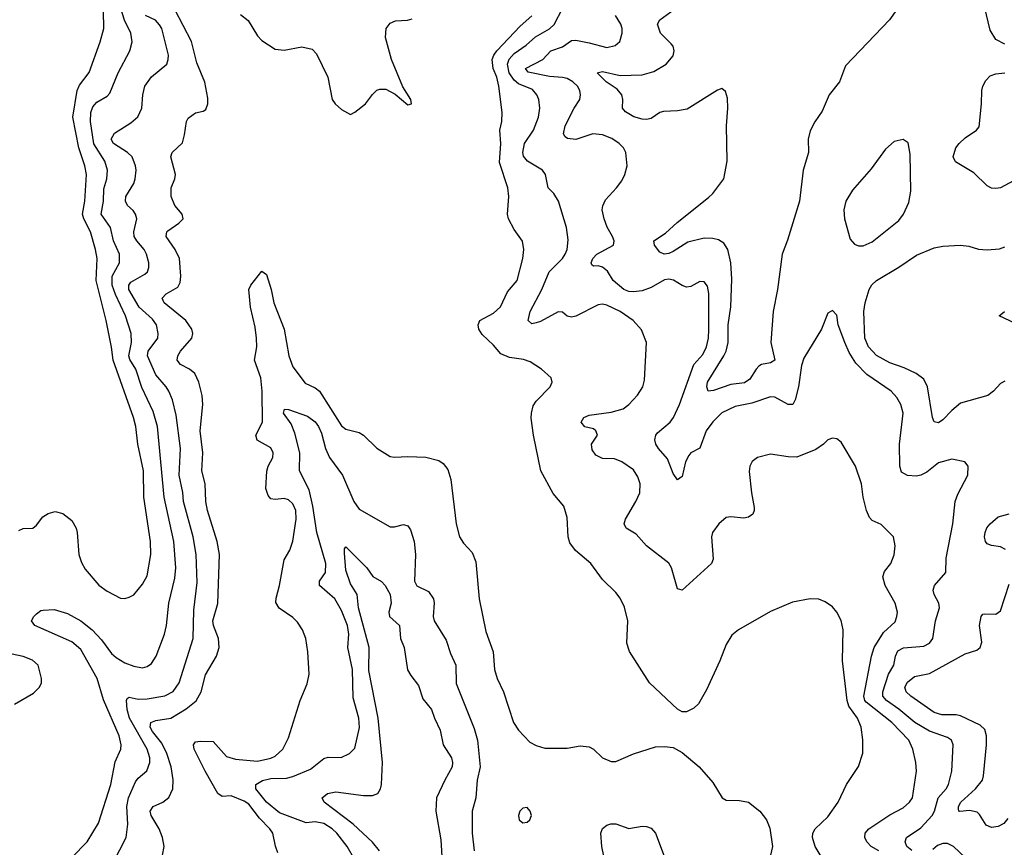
# Model space of a CAD drawing. Header units: inches. Extents: x 1694797 to 1849917, y 907313 to 1017959.
# Tile 402 of 656: x 1741074 to 1745528, y 984966 to 988711. Entities that reach past the tile are written whole.
import ezdxf

# ---------------------------------------------------------------- set-up
doc = ezdxf.new("R2010")
doc.units = ezdxf.units.IN
doc.header["$MEASUREMENT"] = 0
doc.layers.add('B7948', color=7, linetype='Continuous')

msp = doc.modelspace()

# ---------------------------------------------------------------- linework, layer by layer
at = {"layer": 'B7948', "color": 5}
for points, elevation in [([(1741070, 986399.5), (1741090, 986408.5), (1741133.2, 986410), (1741150, 986424), (1741178.7, 986461.3), (1741203.3, 986476.7), (1741234.5, 986485.5), (1741270, 986476.5), (1741310, 986444.4), (1741329.4, 986410), (1741334.6, 986390), (1741342, 986290), (1741353.9, 986253.9), (1741370, 986224.4), (1741432.2, 986152.2), (1741470, 986124.9), (1741530, 986093.7), (1741550, 986092), (1741570, 986097), (1741590, 986108.7), (1741630, 986157), (1741650, 986194), (1741667.4, 986290), (1741665.9, 986350), (1741635.9, 986550), (1741633.5, 986670), (1741607.8, 986790), (1741599.6, 986870), (1741589.4, 986910), (1741497, 987170), (1741489.5, 987229.5), (1741464.7, 987350), (1741419.5, 987530), (1741423.9, 987630), (1741417.8, 987670), (1741395.1, 987750), (1741364, 987810), (1741358.8, 987830), (1741369.4, 987890), (1741377, 988010), (1741369, 988050), (1741341.3, 988130), (1741314.5, 988270), (1741334.5, 988390), (1741345.3, 988414.7), (1741388.4, 988471.6), (1741438.5, 988610), (1741455.3, 988670), (1741451.7, 988830)], 880), ([(1745075, 988805), (1745008.5, 988710), (1744810, 988502), (1744782, 988430), (1744736.1, 988370), (1744703.4, 988296.6), (1744670, 988248), (1744650, 988207.6), (1744640.1, 988170), (1744641.4, 988110), (1744617.5, 988030), (1744601.3, 987890), (1744547.2, 987712.8), (1744522.3, 987650), (1744501.7, 987490), (1744481.5, 987390), (1744471.9, 987250), (1744489.1, 987170), (1744470, 987158), (1744430, 987150.9), (1744417.7, 987142.3), (1744405, 987130), (1744376, 987084), (1744352.9, 987067.1), (1744290, 987059.7), (1744212.5, 987032.5), (1744187.6, 987030), (1744182.5, 987050), (1744185.9, 987070), (1744259.5, 987190), (1744269.1, 987210), (1744278.4, 987250), (1744278.2, 987330), (1744290, 987411), (1744295.8, 987535.8), (1744290.7, 987610.7), (1744276.9, 987670), (1744258.7, 987698.7), (1744234.8, 987714.8), (1744210, 987721.2), (1744170, 987721.8), (1744096.5, 987703.5), (1744030, 987662), (1744010, 987652.4), (1743989.8, 987649.8), (1743970, 987658.7), (1743944.8, 987690), (1743943, 987710), (1743995, 987745), (1744047.5, 987792.5), (1744190, 987905.4), (1744210, 987924.3), (1744258.9, 987990), (1744274.9, 988070), (1744271.5, 988230), (1744277.5, 988310), (1744275, 988355), (1744266.3, 988386.3), (1744250, 988399.5), (1744230, 988391.2), (1744093.7, 988306.3), (1744050, 988298.5), (1743985.6, 988294.4), (1743970, 988289.9), (1743930, 988262.9), (1743910, 988258.2), (1743890, 988260.3), (1743851.5, 988271.5), (1743814.1, 988294.1), (1743801.3, 988310), (1743802.2, 988350), (1743797.3, 988370), (1743776, 988396), (1743726.8, 988430), (1743685.4, 988470), (1743710, 988475.5), (1743790, 988458.2), (1743890, 988460.7), (1743943.2, 988476.8), (1743998.7, 988510), (1744030, 988547.7), (1744035.1, 988570), (1744029.6, 988590), (1744021.3, 988601.3), (1743972.4, 988650), (1743959.2, 988690), (1743969.9, 988710.1), (1744052.8, 988770)], 720), ([(1741310, 984920.3), (1741379.7, 984990), (1741430, 985075.3), (1741487, 985250), (1741506.6, 985353.4), (1741531.6, 985410), (1741532.9, 985430), (1741524.1, 985470), (1741453.4, 985633.4), (1741424.8, 985730), (1741350, 985860.7), (1741310, 985895.8), (1741142, 985970), (1741128.2, 985990), (1741137.6, 986010), (1741150, 986022.4), (1741170, 986037.1), (1741180.5, 986039.5), (1741230, 986042.4), (1741290, 986024), (1741350, 985991.1), (1741401.6, 985950), (1741444.6, 985904.6), (1741490, 985842.2), (1741510, 985824), (1741550, 985800.9), (1741590, 985785.2), (1741630, 985778.6), (1741650, 985783.6), (1741670, 985797.7), (1741691.8, 985830), (1741729.1, 985930.9), (1741737.8, 985970), (1741748, 986070), (1741775.9, 986184.1), (1741781.1, 986230), (1741771.3, 986350), (1741727.4, 986550), (1741698, 986870), (1741677.7, 986937.7), (1741626.2, 987046.2), (1741599.7, 987130), (1741572.6, 987172.6), (1741567.5, 987190), (1741580.6, 987250), (1741578.8, 987290), (1741553.2, 987370), (1741507.3, 987467.3), (1741492.5, 987510), (1741492.3, 987550), (1741525.2, 987610), (1741525.3, 987650), (1741499, 987710), (1741485.3, 987770), (1741442.6, 987830), (1741453.3, 987890), (1741454.5, 987945.5), (1741468.9, 987990), (1741471, 988030), (1741459.6, 988070), (1741409.4, 988149.4), (1741393.9, 988250), (1741395.4, 988290), (1741404.5, 988315.5), (1741423.1, 988337), (1741470, 988364.7), (1741481.2, 988378.8), (1741519.9, 988470), (1741572.4, 988570), (1741582.2, 988610), (1741577.4, 988650), (1741548.1, 988708.1), (1741528.4, 988770)], 860), ([(1741470, 984843.2), (1741555.8, 985010), (1741562.8, 985070), (1741559.5, 985150), (1741566.1, 985190), (1741598, 985262), (1741610, 985279.3), (1741648.8, 985311.2), (1741662.1, 985350), (1741662.2, 985370), (1741650.3, 985410), (1741570.3, 985550), (1741560.5, 985590), (1741557.8, 985630), (1741561, 985639), (1741570, 985645.2), (1741610, 985636.6), (1741650, 985637.8), (1741730, 985651.5), (1741768.9, 985671.1), (1741795.4, 985710), (1741858.5, 985910), (1741861.8, 986038.2), (1741876.2, 986163.8), (1741872.3, 986290), (1741859, 986370), (1741814.9, 986530), (1741812, 986572), (1741795.9, 986650), (1741801.2, 986770), (1741781.9, 986921.9), (1741764.7, 986990), (1741749.5, 987029.5), (1741737, 987050), (1741690, 987104.2), (1741652, 987190), (1741655.2, 987210), (1741698.8, 987270), (1741701.2, 987290), (1741692.6, 987330), (1741675.4, 987355.4), (1741614.1, 987410), (1741568.3, 987490), (1741567.3, 987510), (1741576.5, 987523.5), (1741640.8, 987559.2), (1741651.7, 987570), (1741659, 987590), (1741658.3, 987610), (1741647.2, 987650), (1741637.4, 987670), (1741603.7, 987710), (1741592.5, 987730), (1741591.1, 987750), (1741604.1, 987810), (1741598.1, 987830), (1741587, 987847), (1741562.4, 987870), (1741552.5, 987890), (1741554.8, 987910), (1741589.9, 987970), (1741596.8, 987990), (1741601, 988030), (1741598.3, 988050), (1741582.9, 988090), (1741561.6, 988110), (1741498, 988150), (1741488.4, 988170), (1741502.6, 988197.4), (1741576.6, 988243.4), (1741609.2, 988270.8), (1741627.1, 988310), (1741630.6, 988370), (1741639.8, 988410), (1741670, 988452.4), (1741739.1, 988510), (1741746.4, 988530), (1741747, 988550), (1741717, 988670), (1741707.2, 988687.2), (1741687.8, 988707.8), (1741643.5, 988730)], 840), ([(1741719.8, 984930), (1741727.1, 984970), (1741719.8, 985010), (1741705.7, 985050), (1741669.2, 985110), (1741664.2, 985130), (1741677.4, 985150), (1741721.5, 985170), (1741748.5, 985191.5), (1741766.2, 985230), (1741768.8, 985271.2), (1741759.3, 985330), (1741739.9, 985390), (1741716.9, 985436.9), (1741674.5, 985490), (1741664.2, 985510), (1741666.6, 985530), (1741690, 985539.3), (1741757.1, 985550), (1741827.4, 985592.6), (1741872.1, 985627.9), (1741895, 985670), (1741914.1, 985745.9), (1741964, 985830), (1741976.1, 985870), (1741973.3, 985910), (1741950.4, 985970), (1741948.2, 985990), (1741970.8, 986069.2), (1741978.1, 986290), (1741968.1, 986350), (1741923.1, 986490), (1741915.8, 986530), (1741913.6, 986610), (1741898.5, 986670), (1741902.7, 986750), (1741890.3, 986850), (1741902.2, 986970), (1741900.2, 987010), (1741884.7, 987070), (1741866.3, 987110), (1741842.7, 987130), (1741801.1, 987150), (1741786.2, 987170), (1741789.9, 987190), (1741800.9, 987210), (1741852.1, 987270), (1741857.8, 987290), (1741853.5, 987310), (1741826, 987350), (1741727.9, 987430), (1741718.7, 987450), (1741736.9, 987470), (1741790, 987499.6), (1741799.3, 987520.7), (1741803.2, 987550), (1741797.5, 987630), (1741777.4, 987670), (1741736.8, 987730), (1741739.3, 987750), (1741744.3, 987755.7), (1741793.3, 987790), (1741813, 987810), (1741809.7, 987830), (1741776, 987870), (1741759.2, 987910), (1741759.2, 987950), (1741776, 987990), (1741779.3, 988010), (1741758.3, 988090), (1741764.2, 988110), (1741810, 988153.4), (1741820.3, 988190), (1741828.5, 988250), (1741835.5, 988264.5), (1741870, 988288.8), (1741903.5, 988296.5), (1741915.5, 988304.5), (1741925.7, 988330), (1741925.3, 988354.7), (1741912.2, 988427.8), (1741875.6, 988515.6), (1741851.8, 988611.8), (1741776.2, 988756.2)], 820), ([(1742073.3, 988733.3), (1742107.3, 988707.3), (1742150, 988638), (1742170, 988617.1), (1742230, 988577.6), (1742270, 988572.4), (1742350, 988587.2), (1742396.5, 988576.5), (1742416.7, 988556.7), (1742468, 988450), (1742486.8, 988350), (1742501, 988330), (1742530, 988304.7), (1742570, 988282), (1742590, 988292), (1742638, 988330), (1742670, 988372), (1742690, 988392), (1742703.1, 988396.9), (1742730, 988396), (1742772.8, 988372.8), (1742830, 988324.7), (1742846, 988330), (1742844, 988350), (1742807.3, 988407.3), (1742755.6, 988530), (1742729.5, 988630), (1742732, 988670), (1742750, 988695.5), (1742774.2, 988705.8), (1742828.1, 988708.1), (1742850, 988714.9)], 820), ([(1744960.8, 984950), (1744925, 984970), (1744905.5, 984990), (1744896.2, 985010), (1744897.6, 985030), (1744915.6, 985050), (1745010, 985112.7), (1745070, 985143.8), (1745099.2, 985170), (1745112.7, 985190), (1745129.8, 985310), (1745127.3, 985350), (1745114.3, 985410), (1745095.4, 985450), (1745018.8, 985530), (1744903, 985623), (1744896.7, 985630), (1744892.3, 985650), (1744926.3, 985830), (1744939.1, 985870), (1744982, 985938), (1745033.4, 985986.6), (1745042, 986010), (1745044.2, 986030), (1745034, 986070), (1744988.7, 986150), (1744977.6, 986190), (1744985.7, 986214.3), (1745014.3, 986250), (1745029.6, 986289.6), (1745034.7, 986330), (1745027, 986370), (1744970, 986426.6), (1744930, 986445.1), (1744918.5, 986458.5), (1744904, 986490), (1744889.7, 986550), (1744881.7, 986610), (1744854.3, 986690), (1744790, 986799.3), (1744770, 986814.5), (1744750, 986817), (1744730, 986809.5), (1744710.2, 986789.8), (1744674.7, 986765.3), (1744590, 986730.9), (1744550, 986731.9), (1744470, 986744), (1744410.8, 986730), (1744387.9, 986712.1), (1744377, 986690), (1744374.1, 986665.9), (1744383.5, 986570), (1744396.7, 986503.3), (1744397, 986490), (1744390, 986473.2), (1744370, 986459.5), (1744350, 986455.1), (1744290, 986461), (1744270, 986457.4), (1744237.1, 986430), (1744208.5, 986390), (1744203.7, 986370), (1744211.4, 986270), (1744202.7, 986250), (1744070, 986129), (1744050, 986135.3), (1744022.6, 986230), (1744010.8, 986250.8), (1743909.5, 986329.5), (1743862.2, 986382.2), (1743818, 986410), (1743808.6, 986430), (1743813.6, 986450), (1743861.3, 986530), (1743878.6, 986570), (1743881.1, 986610), (1743870, 986642.9), (1743850, 986674.3), (1743798, 986710), (1743764.2, 986724.2), (1743710, 986725.4), (1743679.6, 986739.6), (1743663.7, 986763.7), (1743661, 986790), (1743687.8, 986830), (1743680.5, 986850), (1743670, 986859.7), (1743630, 986868.9), (1743614, 986890), (1743625.7, 986910), (1743650, 986920.7), (1743750, 986935.1), (1743804.2, 986950), (1743829.8, 986970), (1743867.9, 987012.1), (1743892.1, 987050), (1743899.8, 987080.2), (1743909.6, 987250), (1743887, 987307), (1743849.6, 987350), (1743789.7, 987390), (1743730, 987419.4), (1743710, 987423.5), (1743690, 987419.8), (1743590, 987369.8), (1743570, 987364.6), (1743550, 987369.8), (1743530, 987387.8), (1743510, 987389), (1743430, 987344.8), (1743410, 987338.8), (1743390, 987335.1), (1743373.6, 987350), (1743382.9, 987390), (1743436.2, 987490), (1743469.2, 987570), (1743529.8, 987630), (1743541.4, 987650), (1743550, 987670.8), (1743555.2, 987715.2), (1743547, 987770), (1743511.6, 987890), (1743490, 987923.5), (1743464, 987950), (1743452.6, 988010), (1743438.9, 988030), (1743370.9, 988070.9), (1743352.9, 988092.9), (1743349.9, 988110), (1743357.9, 988150), (1743398, 988210), (1743420.2, 988270), (1743427, 988310), (1743421.8, 988350), (1743413.6, 988370), (1743394.4, 988394.4), (1743330, 988420.3), (1743310, 988436.2), (1743288.6, 988470), (1743280.6, 988510), (1743288.5, 988531.5), (1743310, 988557.2), (1743365.1, 988594.9), (1743407.5, 988632.5), (1743470, 988668.9), (1743491.3, 988688.7), (1743530, 988760.8)], 760), ([(1745110, 984951.9), (1745087.5, 984970), (1745079, 984990), (1745085.8, 985010), (1745150, 985053.6), (1745200.7, 985110), (1745212.6, 985130), (1745228.3, 985190), (1745264.3, 985230), (1745275.2, 985250), (1745290.7, 985310), (1745296.8, 985430), (1745288.3, 985450), (1745270, 985462.2), (1745190, 985491.2), (1745123, 985530), (1745050, 985591.7), (1744994.6, 985630), (1744978.7, 985650), (1744977.7, 985670), (1745004, 985750), (1745027.9, 985790), (1745035.7, 985830), (1745045.5, 985854.5), (1745071.2, 985868.8), (1745163.7, 985876.3), (1745188.6, 985890), (1745204.8, 985910), (1745217.2, 985990), (1745235.1, 986050), (1745231.2, 986070), (1745209.8, 986110), (1745206, 986130), (1745212.3, 986150), (1745262.6, 986210), (1745265.2, 986274.8), (1745295.3, 986430), (1745304.8, 986530), (1745316.8, 986563.2), (1745362, 986650), (1745364.5, 986690), (1745348.7, 986710), (1745290, 986721.6), (1745230, 986705.1), (1745176.8, 986663.2), (1745150, 986649.8), (1745130, 986645.8), (1745090, 986648), (1745062.6, 986662.6), (1745055, 986690), (1745054.1, 986790), (1745070.6, 986930), (1745060.3, 986970), (1745041.6, 987001.6), (1745016.4, 987030), (1744905.9, 987105.9), (1744856.1, 987156.1), (1744825.4, 987205.4), (1744806.3, 987250), (1744776.8, 987330), (1744770, 987374), (1744750, 987394), (1744730, 987382), (1744701.3, 987310), (1744621.5, 987178.5), (1744610, 987145.2), (1744596.6, 987050), (1744581.1, 986990), (1744570.9, 986969.1), (1744550, 986969.8), (1744490, 987002.6), (1744470, 987003.9), (1744385.2, 986974.8), (1744310, 986960.2), (1744250, 986931.8), (1744210, 986890.6), (1744179.6, 986850), (1744150, 986772.6), (1744110, 986750.9), (1744100.8, 986739.2), (1744085.5, 986710), (1744070, 986644), (1744050, 986629.2), (1744030, 986657), (1744003.9, 986723.9), (1743963.5, 986770), (1743951.5, 986790), (1743946.5, 986810), (1743951.6, 986830), (1743959.5, 986840.5), (1744016.8, 986890), (1744031.6, 986910), (1744059, 986970), (1744123.4, 987150), (1744164.3, 987195.7), (1744181, 987230), (1744189.4, 987270), (1744191.2, 987308.8), (1744191.5, 987471.5), (1744184.8, 987504.8), (1744170, 987525.1), (1744150, 987525.6), (1744110, 987502.6), (1744090, 987500.4), (1744070, 987507.2), (1744031.5, 987531.5), (1744010, 987536.1), (1743990, 987532.8), (1743930, 987499.3), (1743890, 987483.4), (1743850, 987478.5), (1743830, 987481.4), (1743806.4, 987490), (1743758.2, 987530), (1743732.2, 987572.2), (1743711, 987591), (1743690, 987597.4), (1743670, 987595.6), (1743661.8, 987601.8), (1743659.7, 987610), (1743666.3, 987630), (1743685.3, 987650), (1743759.7, 987690), (1743762.3, 987710), (1743755.6, 987730), (1743731.6, 987771.6), (1743717.4, 987810), (1743709.1, 987850), (1743711.4, 987868.6), (1743724, 987896), (1743774.3, 987950), (1743798, 987982), (1743812, 988010), (1743822, 988050), (1743815.6, 988110), (1743805.7, 988130), (1743785.1, 988150), (1743752.6, 988172.6), (1743710, 988189.9), (1743666.2, 988193.8), (1743590, 988169.1), (1743552.7, 988172.7), (1743541.1, 988181.1), (1743534.5, 988194.5), (1743541.8, 988230), (1743581.5, 988310), (1743607.1, 988350), (1743610.7, 988370.7), (1743607.2, 988390), (1743597.1, 988410), (1743576.5, 988430), (1743550, 988443.9), (1743529.6, 988449.6), (1743470, 988453.9), (1743373.4, 988473.4), (1743361.4, 988490), (1743439.8, 988530), (1743477.3, 988570), (1743530, 988587.8), (1743570, 988617.1), (1743590, 988618.3), (1743650, 988606.4), (1743730, 988584.6), (1743767, 988593), (1743788.8, 988611.2), (1743799.3, 988650), (1743798.9, 988670), (1743793.3, 988690), (1743769.8, 988730)], 740), ([(1745530, 988600.5), (1745490, 988620.5), (1745463, 988663), (1745438.7, 988770)], 720), ([(1744707.8, 984910), (1744671.5, 984970), (1744660.5, 985010), (1744661.6, 985030), (1744671.6, 985050), (1744730, 985103.7), (1744775.8, 985170), (1744813.6, 985250), (1744868.5, 985331.5), (1744888.4, 985391.6), (1744888.5, 985451.5), (1744879.8, 985510), (1744864, 985550), (1744824.8, 985604.8), (1744817, 985630), (1744796.5, 985810), (1744798.3, 985950), (1744790, 985992.7), (1744770, 986029.3), (1744750, 986053.6), (1744717, 986077), (1744688.1, 986088.1), (1744650, 986089.7), (1744570, 986074.7), (1744470, 986032.6), (1744326, 985950), (1744294.9, 985925.1), (1744270, 985884), (1744241.3, 985810), (1744180.9, 985679.1), (1744144.4, 985615.6), (1744123.8, 985596.2), (1744090, 985579.5), (1744070, 985579.5), (1744050, 985591.6), (1743922.6, 985710), (1743832, 985852), (1743819.7, 985890), (1743825.4, 985990), (1743810, 986052.7), (1743790, 986092.7), (1743770, 986119.3), (1743710, 986178), (1743656.9, 986250), (1743588.8, 986308.8), (1743562.9, 986342.9), (1743555.4, 986370), (1743550, 986458), (1743535.6, 986510), (1743487, 986567), (1743431.2, 986670), (1743398.3, 986830), (1743387.6, 986907.6), (1743388.6, 986930), (1743397.3, 986962.7), (1743410, 986984.9), (1743473.2, 987050), (1743482.7, 987070), (1743478, 987090), (1743435.1, 987130), (1743383.1, 987163.1), (1743353.1, 987173.1), (1743290, 987181.9), (1743250, 987198.3), (1743217.7, 987237.6), (1743165.9, 987285.9), (1743151.5, 987310), (1743147.5, 987330), (1743155.3, 987350), (1743217.8, 987382.2), (1743248.7, 987411.3), (1743280.9, 987479.1), (1743324.2, 987530), (1743349.8, 987630), (1743354, 987670), (1743348, 987708), (1743310, 987760.5), (1743285.8, 987810), (1743281.2, 987830), (1743286, 987910), (1743281.7, 987950), (1743244, 988064), (1743250.4, 988150), (1743245.4, 988210), (1743254.2, 988250), (1743256.7, 988290), (1743241.6, 988410), (1743232.6, 988450), (1743216.5, 988490), (1743211.2, 988530), (1743218.2, 988550), (1743232.6, 988570), (1743338.6, 988681.4), (1743390, 988727.5)], 780), ([(1745570, 987981.3), (1745510.2, 987949.8), (1745490, 987946), (1745470, 987948.9), (1745450, 987958.8), (1745390, 988018.2), (1745307.2, 988067.2), (1745295.8, 988090), (1745308.7, 988130), (1745323.5, 988150), (1745350, 988175.3), (1745401.6, 988210), (1745413.9, 988226.1), (1745424.7, 988330), (1745426.1, 988390), (1745429.9, 988410.1), (1745443.9, 988436.1), (1745464.2, 988455.8), (1745490, 988466.2), (1745529.4, 988469.4)], 720), ([(1745530, 987074.5), (1745510, 987065.1), (1745479.5, 987030), (1745453, 987010), (1745330, 986975.1), (1745290, 986942.5), (1745250, 986899.8), (1745230, 986887.2), (1745211.1, 986891.1), (1745202.5, 986910), (1745180.9, 987050), (1745163.6, 987083.6), (1745128.3, 987110), (1745075.1, 987135.1), (1745010, 987158.4), (1744950, 987191.7), (1744912.8, 987230), (1744896.2, 987270), (1744892.4, 987390), (1744897.6, 987430), (1744916.5, 987490), (1744929, 987511), (1744949, 987531), (1745050, 987590.8), (1745130, 987644.6), (1745210, 987677.6), (1745250, 987685.5), (1745330, 987690.3), (1745366.5, 987686.5), (1745411.5, 987671.5), (1745450, 987668.9), (1745506.1, 987673.9), (1745530, 987682.4)], 720), ([(1742241.6, 984941.6), (1742230.8, 984970.8), (1742218.9, 985030), (1742205.3, 985050), (1742158.1, 985098.1), (1742110, 985161.8), (1742090, 985175.2), (1742030, 985198.5), (1741990, 985196.5), (1741970, 985208.7), (1741912.6, 985310), (1741863.8, 985410), (1741860.2, 985430), (1741870, 985442.5), (1741890, 985446.9), (1741950, 985444.8), (1742010, 985377.4), (1742050, 985365), (1742150, 985356.2), (1742210, 985369.6), (1742230, 985378.7), (1742264.8, 985410), (1742290, 985460.5), (1742342.7, 985630), (1742374.1, 985705.9), (1742383.5, 985750), (1742378.2, 985850), (1742367.8, 985910), (1742353.1, 985950), (1742330, 985984.7), (1742310, 986005.4), (1742247.2, 986047.2), (1742233.3, 986073.3), (1742233.6, 986093.6), (1742249, 986150), (1742270, 986267.3), (1742295.8, 986310), (1742308.9, 986351.1), (1742324.7, 986450), (1742323.4, 986490), (1742310, 986520.4), (1742290, 986538), (1742270, 986544.1), (1742230, 986539.3), (1742210, 986542.7), (1742197.4, 986557.4), (1742187.8, 986590), (1742192.2, 986667.8), (1742198, 986690), (1742219, 986730), (1742220.7, 986750), (1742210, 986772.7), (1742148.8, 986808.8), (1742142.9, 986830), (1742173, 986890), (1742171.3, 987030), (1742164.5, 987090), (1742136.5, 987170), (1742146.6, 987230), (1742145.7, 987270), (1742139.3, 987319.3), (1742118.1, 987410), (1742111, 987490), (1742119.1, 987510), (1742170, 987572.3), (1742190, 987558), (1742212, 987490), (1742223, 987430), (1742270.7, 987310), (1742291.3, 987190), (1742310, 987139.1), (1742365.3, 987065.3), (1742410, 987044.6), (1742430.1, 987030.1), (1742530, 986872.6), (1742550, 986858.5), (1742610, 986842), (1742630, 986830.3), (1742690, 986771.6), (1742750, 986734.9), (1742770, 986730.5), (1742830, 986734), (1742911.5, 986731.5), (1742970, 986715.8), (1742990, 986702.4), (1743010, 986675.5), (1743024.7, 986630), (1743048, 986430), (1743063.1, 986370), (1743081.3, 986341.3), (1743120.2, 986300.3), (1743137.5, 986257.5), (1743151.7, 986090), (1743182.6, 985942.6), (1743215.2, 985850), (1743221.5, 985770), (1743234, 985730), (1743263.1, 985670), (1743307.9, 985530), (1743330, 985495.5), (1743382.3, 985442.3), (1743410, 985426), (1743450, 985414.9), (1743550, 985414.9), (1743610, 985424.9), (1743650, 985420.7), (1743670, 985410.7), (1743710.7, 985370), (1743750, 985354.4), (1743770, 985354.4), (1743850, 985388.8), (1743950, 985420.4), (1743990, 985422.4), (1744030, 985417), (1744070, 985394.4), (1744147.7, 985330), (1744210, 985258.8), (1744251, 985190), (1744270, 985179.1), (1744330, 985178.4), (1744370, 985170.4), (1744422.4, 985130), (1744452, 985090), (1744467.5, 985052.5), (1744479.1, 984970), (1744470.7, 984930)], 780), ([(1745630, 987311.2), (1745505.1, 987370), (1745529, 987390)], 680), ([(1742590, 984909.5), (1742555.2, 984970), (1742508.3, 985030), (1742487.2, 985050), (1742450, 985074.2), (1742410, 985081.9), (1742370, 985076.5), (1742250, 985122.6), (1742190, 985170.8), (1742142.5, 985230), (1742142.8, 985250), (1742171.8, 985268.2), (1742210, 985277.8), (1742280.7, 985279.3), (1742310, 985285.6), (1742390, 985319.8), (1742450, 985368), (1742470, 985373.2), (1742528.3, 985371.7), (1742566, 985390), (1742590, 985414.8), (1742611.3, 985508.7), (1742607.8, 985550), (1742581.9, 985641.9), (1742579.9, 985770), (1742557.9, 985870), (1742562.6, 985930), (1742556.3, 985970), (1742530, 986037.8), (1742499.5, 986090), (1742430.8, 986150), (1742429.8, 986170), (1742456.9, 986210), (1742458.2, 986250), (1742418.2, 986390), (1742400.1, 986510), (1742383.3, 986583.3), (1742340.2, 986670), (1742341.2, 986750), (1742319.4, 986839.4), (1742301.6, 986881.6), (1742268.1, 986930), (1742272.1, 986947.9), (1742290, 986947.4), (1742376.2, 986916.2), (1742410, 986891), (1742425.9, 986870), (1742439.2, 986839.2), (1742457.8, 986770), (1742475.3, 986730), (1742533.7, 986650), (1742585.2, 986530), (1742610, 986495.3), (1742750, 986416.4), (1742770, 986415.3), (1742810, 986426.5), (1742830, 986420.3), (1742842.1, 986402.1), (1742858.7, 986350), (1742863.9, 986290), (1742859.7, 986170), (1742870, 986149.1), (1742923.2, 986123.2), (1742946.5, 986090), (1742949.2, 986070), (1742944.4, 986010), (1742948.9, 985990), (1743003.2, 985903.2), (1743022.3, 985842.3), (1743046.2, 985790), (1743047.8, 985707.8), (1743130, 985503.8), (1743144.6, 985450), (1743157.1, 985330), (1743142.9, 985270), (1743136.6, 985190), (1743120.2, 985130), (1743120.6, 985030), (1743130.2, 984950)], 760), ([(1745533.4, 986313.4), (1745510, 986324.7), (1745470, 986330.8), (1745450, 986339.7), (1745442.5, 986350), (1745438.6, 986370), (1745441, 986390), (1745448.8, 986411.2), (1745463.9, 986430), (1745499.4, 986460.6), (1745550, 986475.2)], 720), ([(1742701.5, 984950), (1742670, 984988.7), (1742582.4, 985070), (1742451.4, 985170), (1742442.2, 985190), (1742466, 985210), (1742503.7, 985216.3), (1742630, 985201), (1742670, 985200.5), (1742693.5, 985210), (1742706.4, 985230), (1742710.9, 985250), (1742714.7, 985350), (1742694.9, 985550), (1742654, 985766), (1742655.4, 985870), (1742607.2, 986050), (1742600.3, 986110), (1742570, 986158.5), (1742550, 986219.3), (1742543.1, 986296.9), (1742543.9, 986316.1), (1742550, 986326), (1742643.7, 986230), (1742671.6, 986191.6), (1742710, 986167.9), (1742727.9, 986150), (1742750, 986110.3), (1742754.6, 986070), (1742743.5, 986030), (1742747.3, 986010), (1742792.8, 985970), (1742796.1, 985910), (1742813.1, 985870), (1742829, 985769), (1742843.1, 985743.1), (1742878, 985698), (1742897.3, 985637.3), (1742937.5, 985590), (1742950.2, 985550), (1742975.3, 985495.3), (1742990.2, 985430), (1743027, 985370), (1743031.9, 985350), (1743030.6, 985330), (1742996.8, 985270), (1742959.8, 985190), (1742957, 985130), (1742979.6, 984999.6), (1742988.2, 984850)], 740), ([(1745543.8, 985096.2), (1745526.3, 985073.7), (1745500, 985060), (1745470, 985055.7), (1745446.2, 985066.2), (1745415.1, 985115.1), (1745404.2, 985124.2), (1745370, 985132.6), (1745327.2, 985127.2), (1745322, 985130), (1745320.5, 985140.5), (1745320.3, 985150), (1745330.6, 985170), (1745397.9, 985230), (1745428.6, 985270), (1745434, 985290), (1745446.8, 985430), (1745446.7, 985470), (1745439.2, 985499.2), (1745419, 985519), (1745330, 985561.3), (1745310, 985565.8), (1745245.7, 985565.7), (1745210, 985576.5), (1745104.7, 985650), (1745083.9, 985670), (1745078.5, 985690), (1745090, 985713.4), (1745121.3, 985738.7), (1745190, 985752.1), (1745350, 985840.6), (1745402.8, 985857.2), (1745419.2, 985870), (1745425.6, 985894.4), (1745415.8, 985970), (1745423.5, 986010), (1745430, 986020.3), (1745437.7, 986022.3), (1745490, 986020.7), (1745510, 986036.5), (1745550, 986156.4)], 720), ([(1741050, 985614), (1741136.6, 985663.4), (1741164, 985690), (1741173.2, 985710), (1741173.2, 985730), (1741158, 985790), (1741132.6, 985812.6), (1741090, 985828.5), (1741039.5, 985839.5)], 880), ([(1743723.8, 984890), (1743707.9, 984970), (1743702.6, 985030), (1743709.7, 985050.3), (1743730, 985066), (1743748.5, 985071.5), (1743770, 985071.5), (1743830, 985051.6), (1743890, 985062), (1743910, 985060.3), (1743930, 985052.4), (1743950.2, 985030.2), (1743993.2, 984913.2)], 760), ([(1745375.8, 984895.8), (1745297.4, 984970), (1745270, 984983.4), (1745250, 984983.4), (1745225.2, 984974.8), (1745203.7, 984956.3)], 740)]:
    msp.add_lwpolyline(points, dxfattribs=dict(at, elevation=elevation))
for points, elevation in [([(1745070, 988168.7), (1745030, 988159.3), (1744990, 988125.2), (1744924.9, 988035.1), (1744841.4, 987938.6), (1744810.3, 987889.7), (1744802.4, 987850), (1744804.4, 987810), (1744830, 987718), (1744850, 987694.8), (1744867.7, 987687.7), (1744890, 987688), (1744930, 987704.9), (1745050, 987801.6), (1745071.5, 987830), (1745096, 987884), (1745105.3, 987934.7), (1745102, 988102), (1745092.9, 988152.9)], 740), ([(1743370, 985146), (1743350, 985143.7), (1743336.3, 985130), (1743330.6, 985110), (1743334, 985090), (1743350, 985076.3), (1743370, 985079.1), (1743380.9, 985090), (1743389.4, 985110), (1743383.7, 985130)], 780)]:
    msp.add_lwpolyline(points, close=True, dxfattribs=dict(at, elevation=elevation))

doc.saveas('drawing.dxf')
